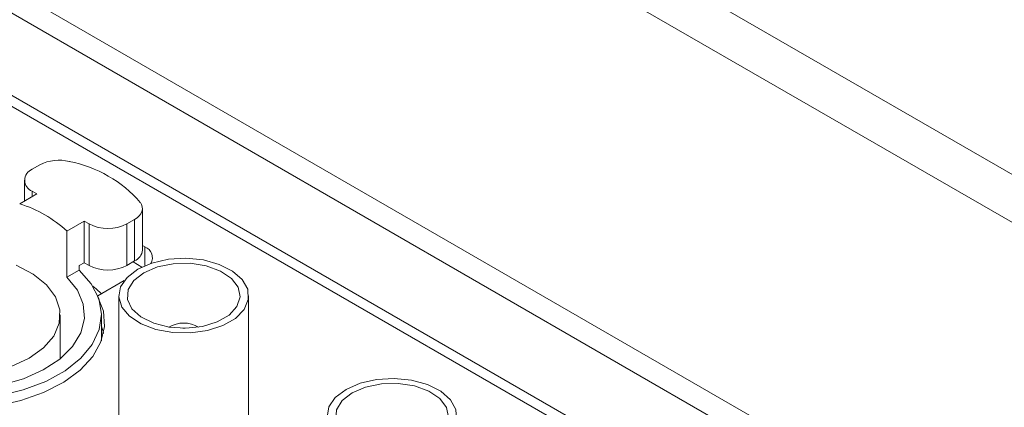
# Model space of a CAD drawing. Header units: millimetres. Extents: x 0 to 1118, y 0 to 864.
# Tile 261 of 372: x 827.41 to 845.81, y 273.5 to 280.74. Entities that reach past the tile are written whole.
import ezdxf

# ---------------------------------------------------------------- set-up
doc = ezdxf.new("R2010")
doc.units = ezdxf.units.MM

msp = doc.modelspace()

# ---------------------------------------------------------------- linework, layer by layer
at = {"color": 9, "linetype": 'Continuous', "lineweight": 15}
for p, q in [((811.276, 297.863), (863.069, 267.963)), ((810.786, 297.254), (862.297, 267.517)), ((808.746, 291.997), (856.723, 264.3)), ((808.501, 291.692), (856.337, 264.077)), ((827.649, 277.433), (827.649, 277.535)), ((829.752, 276.143), (829.752, 276.494))]:
    msp.add_line(p, q, dxfattribs=at)
at = {"color": 7, "linetype": 'Continuous', "lineweight": 15}
for p, q in [((855.007, 263.309), (807.171, 290.924)), ((854.83, 263.207), (807.157, 290.728)), ((827.793, 278.027), (827.649, 277.944)), ((827.502, 277.739), (827.502, 277.349)), ((827.649, 277.535), (827.737, 277.484)), ((827.737, 277.484), (827.414, 277.298)), ((829.707, 276.435), (829.707, 277.21)), ((829.417, 276.923), (829.561, 277.006)), ((829.561, 277.006), (829.561, 276.231)), ((828.621, 276.974), (828.298, 276.788)), ((828.621, 276.974), (828.709, 276.923)), ((828.621, 276.198), (828.621, 276.974)), ((828.709, 276.923), (828.709, 276.147)), ((829.417, 276.147), (829.417, 276.923)), ((828.298, 276.788), (828.298, 275.93)), ((829.752, 276.494), (829.707, 276.52)), ((828.298, 275.93), (828.526, 276.062)), ((828.526, 276.143), (828.621, 276.198)), ((828.526, 276.062), (828.526, 276.143)), ((828.621, 276.198), (828.709, 276.147)), ((829.417, 276.147), (829.561, 276.231)), ((829.697, 276.118), (829.531, 276.214)), ((828.871, 275.577), (829.368, 275.864)), ((829.265, 275.582), (829.265, 273.119)), ((831.691, 273.119), (831.691, 275.582)), ((828.172, 274.404), (828.172, 275.224)), ((828.94, 274.74), (828.94, 275.224))]:
    msp.add_line(p, q, dxfattribs=at)
at = {"color": 7, "linetype": 'Continuous', "lineweight": 15, "flags": 128}
for points in [[(829.668, 277.323), (829.691, 277.283), (829.705, 277.24), (829.707, 277.198), (829.698, 277.155), (829.679, 277.114), (829.649, 277.075), (829.609, 277.039), (829.561, 277.006)], [(829.62, 276.077), (829.884, 276.192), (830.191, 276.262), (830.52, 276.282), (830.845, 276.249), (831.143, 276.167), (831.392, 276.042), (831.573, 275.883), (831.673, 275.701), (831.685, 275.51), (831.606, 275.325), (831.445, 275.159), (831.211, 275.024), (830.923, 274.931), (830.602, 274.886), (830.272, 274.892), (829.957, 274.95), (829.681, 275.054), (829.464, 275.198), (829.322, 275.37), (829.266, 275.558), (829.3, 275.748), (829.421, 275.925), (829.62, 276.077)], [(828.526, 276.062), (828.75, 275.804), (828.89, 275.527), (828.94, 275.24), (828.9, 274.952), (828.77, 274.673), (828.555, 274.413), (828.261, 274.179), (827.9, 273.98), (827.482, 273.822), (827.021, 273.71), (826.636, 273.657)], [(827.346, 276.153), (827.665, 275.987), (827.915, 275.787), (828.084, 275.559), (828.165, 275.317), (828.154, 275.069), (828.05, 274.829), (827.86, 274.608), (827.591, 274.415)], [(829.733, 276.012), (829.986, 276.12), (830.282, 276.18), (830.596, 276.187), (830.9, 276.14), (831.166, 276.043), (831.371, 275.906), (831.496, 275.739), (831.531, 275.559), (831.473, 275.381), (831.326, 275.221), (831.104, 275.092), (830.826, 275.008), (830.518, 274.974), (830.205, 274.994), (829.917, 275.067), (829.679, 275.185), (829.512, 275.339), (829.431, 275.514), (829.442, 275.695), (829.546, 275.866), (829.733, 276.012)], [(828.298, 275.93), (828.493, 275.685), (828.603, 275.423), (828.625, 275.153), (828.557, 274.886), (828.401, 274.631), (828.165, 274.398), (827.855, 274.196), (827.484, 274.031), (827.066, 273.911)], [(828.78, 275.758), (828.841, 275.708), (828.94, 275.617)], [(826.837, 273.501), (826.97, 273.521), (827.436, 273.625), (827.862, 273.775), (828.236, 273.966), (828.545, 274.193), (828.78, 274.447), (828.933, 274.721), (829, 275.007), (828.978, 275.295), (828.869, 275.576)], [(828.981, 274.877), (828.978, 274.886), (828.94, 275.013)], [(830.459, 274.974), (830.478, 274.974), (830.497, 274.974)], [(827.591, 274.415), (827.257, 274.26)], [(833.51, 273.832), (833.773, 273.947), (834.08, 274.017), (834.409, 274.037), (834.734, 274.004), (835.032, 273.922), (835.281, 273.797), (835.462, 273.638), (835.562, 273.456), (835.574, 273.265), (835.495, 273.08), (835.334, 272.914), (835.1, 272.779), (834.812, 272.686), (834.491, 272.64), (834.161, 272.647), (833.846, 272.705), (833.57, 272.809), (833.353, 272.953), (833.211, 273.125), (833.155, 273.313), (833.189, 273.503), (833.31, 273.68), (833.51, 273.832)], [(833.622, 273.767), (833.875, 273.875), (834.171, 273.935), (834.485, 273.942), (834.789, 273.895), (835.055, 273.798), (835.26, 273.661), (835.385, 273.494), (835.421, 273.314), (835.362, 273.136), (835.215, 272.976), (834.993, 272.847), (834.715, 272.762), (834.407, 272.729), (834.094, 272.749), (833.806, 272.822), (833.568, 272.94), (833.401, 273.094), (833.32, 273.269), (833.331, 273.45), (833.435, 273.621), (833.622, 273.767)]]:
    msp.add_lwpolyline(points, dxfattribs=at)
at = {"color": 7, "linetype": 'Continuous', "lineweight": 15}
for centre, radius, start, end in [((828.149, 277.333), 0.78, 75.682, 117.1375), ((827.912, 275.813), 2.315, 40.697, 79.3083), ((827.726, 277.739), 0.218, 110.7834, 249.2166), ((826.746, 275.119), 2.279, 47.0648, 72.9405), ((829.063, 277.605), 0.769, 242.6097, 297.3903), ((829.461, 276.457), 0.248, 293.863, 354.8169), ((829.678, 276.292), 0.215, 330.5425, 69.7381), ((829.063, 276.83), 0.769, 242.6097, 297.3903), ((830.478, 274.519), 0.552, 59.5947, 120.4053)]:
    msp.add_arc(centre, radius, start, end, dxfattribs=at)

doc.saveas('drawing.dxf')
